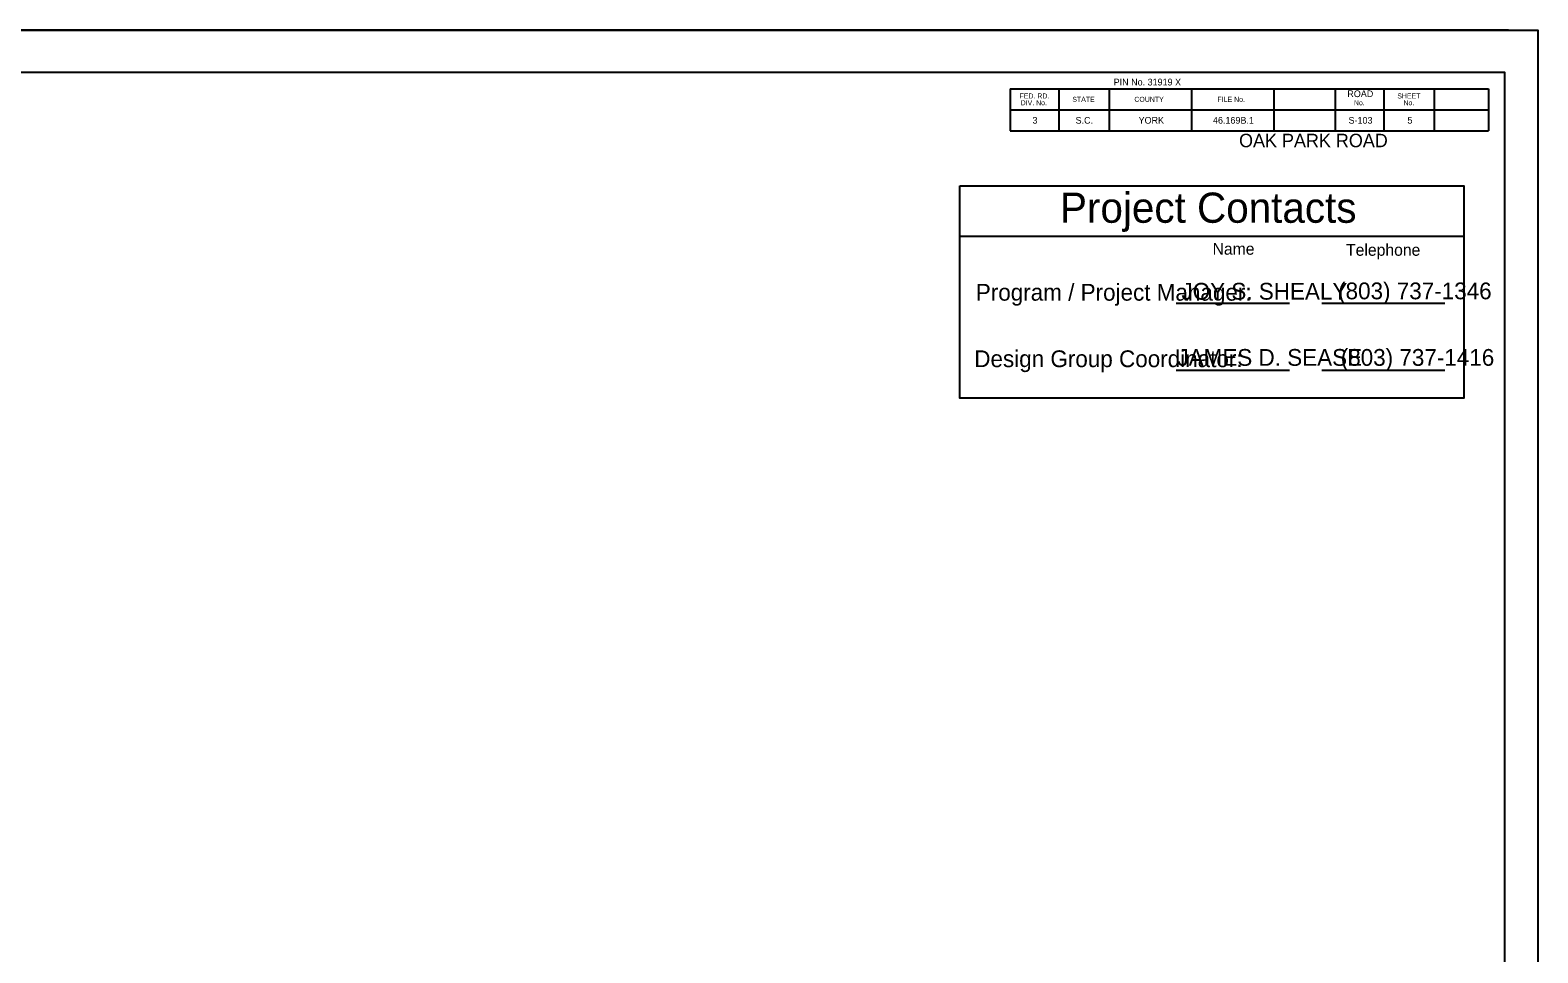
# Model space of a CAD drawing. Extents: x 8134 to 11793, y 3225 to 13425.
# Drawn here: x 10879 to 11777, y 6050 to 6600 of the extents above; entities that cross this region are included whole.
import ezdxf

# ---------------------------------------------------------------- set-up
doc = ezdxf.new("R2010")
doc.units = 0
for name, color, linetype in [('RD_SHT_Bndy', 7, 'Continuous'), ('RD_SHT_IplotShp', 7, 'Continuous'), ('RD_SHT_TX', 7, 'Continuous'), ('RD_TX_Misc1', 7, 'Continuous'), ('RD_TX_TitleSht', 7, 'Continuous')]:
    doc.layers.add(name, color=color, linetype=linetype)

msp = doc.modelspace()

# ---------------------------------------------------------------- linework, layer by layer
at = {"layer": 'RD_SHT_Bndy'}
for p, q in [((10000, 6600), (11760, 6600)), ((11760, 6600), (10000, 6600)), ((11463.1, 6565), (11463.1, 6540)), ((11463.1, 6565), (11748.1, 6565)), ((11492.1, 6565), (11492.1, 6540)), ((11522.1, 6565), (11522.1, 6540)), ((11571.1, 6565), (11571.1, 6540)), ((11620.1, 6565), (11620.1, 6540)), ((11656.6, 6565), (11656.6, 6540)), ((11685.6, 6565), (11685.6, 6540)), ((11715.6, 6565), (11715.6, 6540)), ((11748.1, 6565), (11748.1, 6540)), ((11463.1, 6552.5), (11748.1, 6552.5)), ((11463.1, 6540), (11748.1, 6540))]:
    msp.add_line(p, q, dxfattribs=at)
msp.add_lwpolyline([(10082.6, 6575), (11757.6, 6575), (11757.6, 5525), (10082.6, 5525)], close=True, dxfattribs=at)
at = {"layer": 'RD_SHT_IplotShp'}
msp.add_lwpolyline([(9981.4, 6600), (11777.4, 6600), (11777.4, 5500), (9981.4, 5500)], close=True, dxfattribs=at)
at = {"layer": 'RD_TX_Misc1'}
for p, q in [((11433.16, 6477.28), (11733.34, 6477.28)), ((11562.03, 6437.28), (11629.41, 6437.28)), ((11648.83, 6437.28), (11721.92, 6437.28)), ((11562.03, 6397.28), (11629.41, 6397.28)), ((11648.83, 6397.28), (11721.92, 6397.28))]:
    msp.add_line(p, q, dxfattribs=at)
msp.add_lwpolyline([(11433.16, 6507.28), (11733.34, 6507.28), (11733.34, 6380.71), (11433.16, 6380.71)], close=True, dxfattribs=at)

# ---------------------------------------------------------------- texts
at = {"layer": 'RD_SHT_TX'}
for s, height, p in [('PIN No. 31919 X   ', 4, (11524.75, 6567.02)), ('FED. RD.', 3, (11468.72, 6559.27)), ('DIV. No.', 3, (11469.34, 6555.23)), ('STATE', 3, (11500.12, 6557.25)), ('COUNTY', 3, (11537.09, 6557.25)), ('FILE No.', 3, (11586.6, 6557.25)), ('      ROAD      ', 4, (11655.02, 6560.07)), ('No.', 3, (11667.86, 6555.23)), ('SHEET', 3, (11693.68, 6559.27)), ('No.', 3, (11697.36, 6555.23)), ('3', 4, (11476.4, 6544.25)), ('S.C.', 4, (11502.08, 6544.25)), ('      YORK      ', 4, (11530.68, 6544.25)), ('   46.169B.1    ', 4, (11579.44, 6544.25)), ('     S-103      ', 4, (11657.22, 6544.25)), ('       5        ', 4, (11689.34, 6544.25)), ('OAK PARK ROAD                 ', 8, (11599.44, 6530.22))]:
    msp.add_text(s, height=height, dxfattribs=at).set_placement(p)
at = {"layer": 'RD_TX_Misc1'}
for s, height, p in [('Project Contacts', 18, (11492.81, 6485.17)), ('Name', 7, (11583.65, 6466.14)), ('Telephone', 7, (11663.17, 6465.51)), ('Program / Project Manager:', 10, (11442.65, 6438.74)), ('Design Group Coordinator:', 10, (11441.73, 6399.12))]:
    msp.add_text(s, height=height, dxfattribs=at).set_placement(p)
at = {"layer": 'RD_TX_TitleSht'}
for s, p in [('JOY S. SHEALY', (11565.12, 6439.35)), ('(803) 737-1346', (11658.44, 6439.57)), ('JAMES D. SEASE', (11562.73, 6399.92)), ('(803) 737-1416', (11660, 6399.92))]:
    msp.add_text(s, height=10, dxfattribs=at).set_placement(p)

doc.saveas('drawing.dxf')
